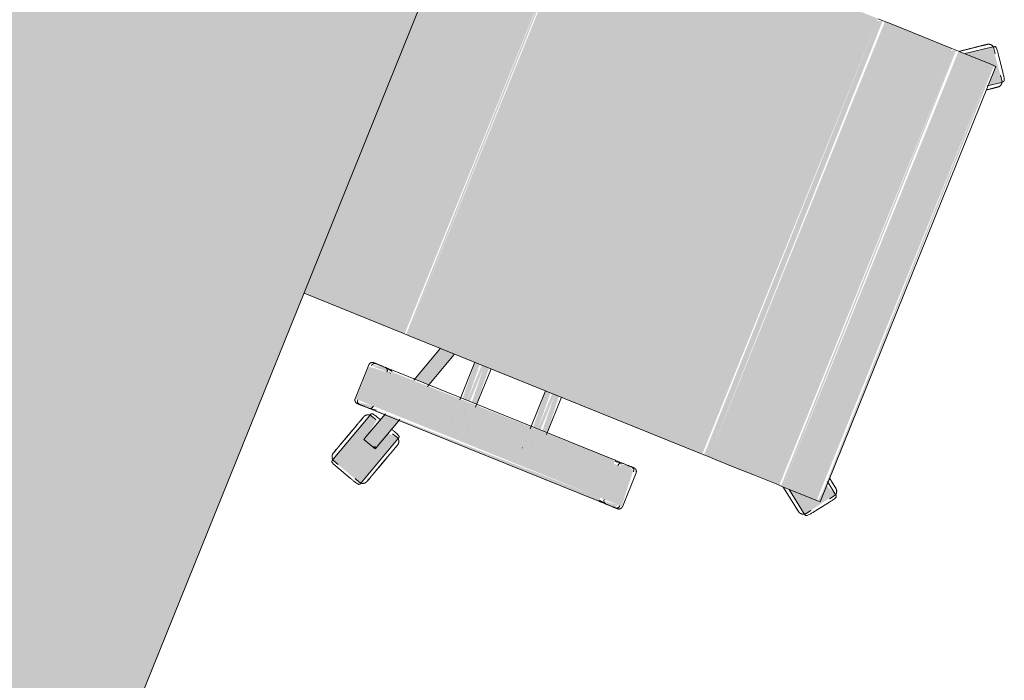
# Model space of a CAD drawing. Header units: millimetres. Extents: x -526411 to -400573, y 47353 to 130199.
# Tile 507 of 543: x -465246 to -464394, y 122497 to 123068. Entities that reach past the tile are written whole.
import ezdxf

# ---------------------------------------------------------------- set-up
doc = ezdxf.new("R2010")
doc.units = ezdxf.units.MM
doc.layers.add('I-FURN', color=30, linetype='Continuous', lineweight=18)

# ---------------------------------------------------------------- blocks, each defined once
blk = doc.blocks.new('80_KA_PT6_projecttafel 6P - Type 1-256283-3e Verdieping - Percelen telling LI')
at = {"layer": 'I-FURN'}
blk.add_hatch(color=122, dxfattribs=at).paths.add_polyline_path([(700, 150), (4400, 150), (4400, 950), (700, 950)], flags=0)
blk.add_line((700, 150), (4400, 150), dxfattribs=at)
blk = doc.blocks.new('82_3B_bureaustoel - directie vierkant - 82_3B_bureaustoel - directie vierkant-V44-3e Verdieping - Percelen telling LI')
at = {"layer": 'I-FURN'}
for points in [[(-185.11, 281.78), (-192.68, 292.2), (-217.8, 272.77), (-203.2, 253.09), (-201.75, 281.78), (-192.59, 281.78)], [(218.36, 273.54), (192.24, 291.6), (187.87, 281.78), (203.2, 279.49), (203.4, 252.95), (217.92, 272.94)], [(203.2, 281.78), (-203.2, 280.08), (-203.2, 278.66), (203.2, 280.69), (203.2, 281.57)], [(203.2, 278.66), (-203.2, 278.66), (-203.2, 246.88), (203.2, 246.88), (203.2, 273.8)], [(203.2, 246.88), (-203.2, 244.69), (-201.92, 243.71), (203.2, 245.33), (203.2, 246.08)], [(203.2, 243.71), (-203.2, 243.71), (-201.03, 240.7), (203.2, 240.7)], [(203.2, 240.7), (-203.2, 240.7), (-203.2, 220.63), (203.2, 220.63), (203.2, 234.11)], [(203.2, 220.63), (-203.2, 220.63), (-203.2, 203.86), (203.2, 203.86)], [(203.2, 203.86), (-203.2, 203.86), (-203.2, 183.93), (203.2, 183.93), (203.2, 190.6)], [(203.2, 183.93), (-203.2, 183.93), (-203.2, 178.18), (203.2, 178.18)], [(203.2, 178.18), (-203.2, 176.21), (-201.02, 171.84), (203.2, 173.43), (203.2, 177.9)], [(203.2, 171.84), (-203.2, 171.84), (-203.2, -103.38), (203.2, -103.38), (203.2, 107.07)], [(271.26, 124.06), (239.51, 121.74), (239.51, 104), (271.26, 104), (271.26, 120.38)], [(239.51, 104), (236.34, 102.72), (237.93, -104), (239.51, -104), (239.51, -44.98)], [(271.26, 104), (239.51, 104), (239.51, -104), (271.26, -104), (271.26, -32.15)], [(274.44, 104), (271.26, 104), (273.51, -104), (274.44, -102.72), (274.44, 103.73)], [(236.34, 40.26), (203.2, 38.03), (203.2, 34.13), (236.34, 35.86), (236.34, 39.68)], [(236.34, 34.13), (203.2, 34.13), (203.2, 31.75), (236.34, 31.75)], [(236.34, 31.75), (203.2, 30.11), (203.2, 25.62), (236.34, 27.34), (236.34, 30.2)], [(236.34, -25.62), (203.2, -27.26), (203.2, -31.75), (236.34, -30.02), (236.34, -26.21)], [(236.34, -31.75), (203.2, -31.75), (203.2, -34.13), (236.34, -34.13)], [(236.34, -34.13), (203.2, -35.77), (203.2, -40.26), (236.34, -38.62), (236.34, -35.68)], [(305.1, -92.45), (302.77, -92.57), (304.04, -95.71)], [(203.2, -103.38), (-203.2, -104.71), (-203.2, -106.04), (203.2, -104.71)], [(203.2, -106.04), (-203.2, -106.04), (-203.2, -200), (203.2, -200)], [(239.51, -104), (238.89, -104.25), (239.51, -107.78)], [(271.26, -104), (239.51, -104), (241, -124.06), (271.26, -124.06), (271.26, -108.21)]]:
    blk.add_hatch(color=122, dxfattribs=at).paths.add_polyline_path(points, flags=0)
h = blk.add_hatch(color=122, dxfattribs=at)
h.paths.add_polyline_path([(274.44, 119.44), (271.26, 120.38), (272.62, 109.06), (274.44, 110.74), (274.44, 117.98)], flags=0)
h.paths.add_polyline_path([(239.51, 122.36), (236.34, 116.69), (237.57, 109.56), (239.51, 110.35), (239.51, 121.74)], flags=0)
h = blk.add_hatch(color=122, dxfattribs=at)
h.paths.add_polyline_path([(302.36, -91.57), (274.44, -82.49), (274.44, -95.85), (298.44, -103.65), (302.29, -91.8)], flags=0)
h.paths.add_polyline_path([(236.34, -70.11), (203.2, -59.65), (203.2, -72.7), (236.34, -83.47)], flags=0)
h = blk.add_hatch(color=122, dxfattribs=at)
h.paths.add_polyline_path([(338.87, -94.71), (337.56, -94.77), (338.54, -95.66)], flags=0)
h.paths.add_polyline_path([(337.44, -92.95), (288.83, -77.81), (288.28, -86.99), (301.93, -92.89), (296.79, -103.11), (281.45, -100.53), (279.92, -107.64), (327.83, -122.55), (335.93, -97.6)], flags=0)
h.paths.add_polyline_path([(288.41, -77.02), (286.55, -78.73), (288.23, -77.54)], flags=0)
h.paths.add_polyline_path([(281.1, -98.01), (280.74, -97.9), (280.28, -100.36)], flags=0)
h = blk.add_hatch(color=122, dxfattribs=at)
h.paths.add_polyline_path([(274.44, -110.74), (271.26, -108.21), (272.93, -120.82), (274.44, -116.32), (274.44, -111.13)], flags=0)
h.paths.add_polyline_path([(239.51, -107.78), (236.34, -110.7), (238.42, -121.35), (239.51, -120.38), (239.51, -110.35)], flags=0)
for p, q in [((-193.88, 291.16), (-197.73, 288.36)), ((-193.05, 292.72), (-192.24, 291.6)), ((-192.24, 291.6), (-184.68, 281.2)), ((184.67, 281.18), (192.24, 291.6)), ((192.24, 291.6), (193.05, 292.72)), ((197.73, 288.36), (193.88, 291.16)), ((-201.75, 288.49), (-212.02, 281.02)), ((-201.75, 288.49), (-212.02, 281.02)), ((203.2, 281.84), (-203.2, 281.84)), ((-203.2, 278.66), (-203.2, 281.84)), ((212.02, 281.02), (201.75, 288.49)), ((212.02, 281.02), (201.75, 288.49)), ((203.2, 281.84), (203.2, 278.66)), ((-217.92, 272.94), (-218.74, 274.06)), ((-203.4, 252.95), (-217.92, 272.94)), ((-213.14, 277.16), (-217, 274.36)), ((-203.2, 246.88), (-203.2, 278.66)), ((203.2, 278.66), (203.2, 246.88)), ((217.92, 272.94), (203.4, 252.95)), ((217, 274.36), (213.14, 277.16)), ((218.74, 274.06), (217.92, 272.94)), ((-203.2, 243.71), (-203.2, 246.88)), ((-203.2, 240.7), (-203.2, 243.71)), ((-203.2, 220.63), (-203.2, 240.7)), ((203.2, 246.88), (203.2, 243.71)), ((203.2, 243.71), (203.2, 240.7)), ((203.2, 240.7), (203.2, 220.63)), ((-203.2, 203.86), (-203.2, 220.63)), ((203.2, 220.63), (203.2, 203.86)), ((-203.2, 183.93), (-203.2, 203.86)), ((203.2, 203.86), (203.2, 183.93)), ((-203.2, 178.18), (-203.2, 183.93)), ((203.2, 183.93), (203.2, 178.18)), ((-203.2, 171.84), (-203.2, 178.18)), ((203.2, 178.18), (203.2, 171.84)), ((203.2, 171.84), (203.2, -103.38)), ((236.34, 119.44), (236.34, 110.7)), ((271.26, 124.72), (239.51, 124.72)), ((274.44, 110.74), (274.44, 119.44)), ((236.34, 111.36), (236.34, 110.7)), ((274.44, 110.74), (274.44, 111.4)), ((236.34, 104), (236.34, -104)), ((237.34, 104), (236.37, 110.29)), ((274.41, 110.32), (273.43, 104)), ((274.44, -104), (274.44, 104)), ((237.93, 40.48), (203.2, 40.48)), ((256.52, 40.48), (256.56, 40.48)), ((247.85, 31.77), (247.85, 31.75)), ((262.93, 31.77), (262.93, 31.81)), ((203.2, 25.4), (238.69, 25.4)), ((256.56, 25.4), (256.51, 25.4)), ((239, -25.4), (203.2, -25.4)), ((256.52, -25.4), (256.56, -25.4)), ((247.85, -31.77), (247.85, -31.81)), ((262.93, -31.77), (262.93, -31.75)), ((203.2, -40.48), (238.16, -40.48)), ((256.56, -40.48), (256.51, -40.48)), ((203.62, -59.48), (238.05, -70.67)), ((237.33, -83.79), (203.2, -72.7)), ((273.51, -82.19), (302.36, -91.57)), ((288.67, -78.77), (287.2, -83.3)), ((288.41, -77.02), (289.73, -77.45)), ((289.73, -77.45), (336.73, -92.72)), ((301.17, -104.53), (305.1, -92.46)), ((302.36, -91.57), (303.02, -91.78)), ((303.02, -91.78), (305.1, -92.45)), ((336.73, -92.72), (338.05, -93.15)), ((298.44, -103.65), (273.51, -95.55)), ((281.31, -101.42), (279.84, -105.95)), ((335.35, -98.95), (336.82, -94.42)), ((203.2, -103.38), (203.2, -106.04)), ((203.2, -106.04), (203.2, -200)), ((236.34, -110.7), (236.34, -119.44)), ((236.34, -110.7), (236.34, -111.36)), ((236.37, -110.29), (237.34, -104)), ((273.43, -104), (274.41, -110.32)), ((274.44, -119.44), (274.44, -110.74)), ((274.44, -111.4), (274.44, -110.74)), ((279.92, -107.64), (278.6, -107.21)), ((326.92, -122.92), (279.92, -107.64)), ((299.1, -103.86), (298.44, -103.65)), ((301.17, -104.53), (299.1, -103.86)), ((332.79, -114.81), (336.71, -102.73)), ((332.79, -114.81), (336.71, -102.73)), ((327.99, -121.59), (329.46, -117.06)), ((239.51, -124.72), (271.26, -124.72)), ((328.24, -123.34), (326.92, -122.92))]:
    blk.add_line(p, q, dxfattribs=at)
at = {"layer": 'I-FURN', "flags": 128}
for points in [[(-193.88, 291.16), (-193.72, 291.27), (-193.56, 291.37), (-193.4, 291.47), (-193.23, 291.55), (-193.06, 291.64), (-192.88, 291.71), (-192.7, 291.78), (-192.52, 291.84), (-192.34, 291.9), (-192.16, 291.94), (-191.97, 291.98), (-191.78, 292.02), (-191.59, 292.04), (-191.4, 292.06), (-191.21, 292.07), (-191.02, 292.07), (-190.83, 292.06), (-190.64, 292.05), (-190.45, 292.03), (-190.27, 292), (-190.08, 291.96), (-189.89, 291.92), (-189.71, 291.87), (-189.53, 291.81), (-189.35, 291.74), (-189.17, 291.67), (-189, 291.59), (-188.83, 291.5), (-188.66, 291.41), (-188.5, 291.31), (-188.34, 291.2), (-188.19, 291.09), (-188.04, 290.97), (-187.9, 290.85), (-187.76, 290.72), (-187.62, 290.58), (-187.5, 290.44), (-187.37, 290.3), (-187.26, 290.15), (-187.23, 290.1)], [(-181.15, 281.74), (-181.56, 282.31), (-181.97, 282.87), (-182.36, 283.41), (-182.74, 283.93), (-183.11, 284.44), (-183.47, 284.93), (-183.81, 285.4), (-184.14, 285.86), (-184.46, 286.29), (-184.76, 286.71), (-185.04, 287.1), (-185.31, 287.47), (-185.56, 287.82), (-185.8, 288.14), (-186.02, 288.44), (-186.22, 288.72), (-186.41, 288.97), (-186.57, 289.2), (-186.72, 289.41), (-186.85, 289.58), (-186.96, 289.74), (-187.05, 289.86), (-187.12, 289.96), (-187.18, 290.04), (-187.21, 290.08), (-187.23, 290.1)], [(-187.23, 290.1), (-187.22, 290.09), (-187.19, 290.05), (-187.14, 289.98), (-187.07, 289.89), (-186.99, 289.77), (-186.88, 289.63), (-186.76, 289.46), (-186.61, 289.26), (-186.45, 289.04), (-186.27, 288.79), (-186.08, 288.52), (-185.86, 288.23), (-185.63, 287.91), (-185.38, 287.56), (-185.12, 287.2), (-184.84, 286.81), (-184.54, 286.41), (-184.23, 285.98), (-183.9, 285.53), (-183.56, 285.06), (-183.21, 284.58), (-182.84, 284.07), (-182.46, 283.55), (-182.07, 283.01), (-181.67, 282.46), (-181.26, 281.89)], [(181.15, 281.74), (181.56, 282.31), (181.97, 282.87), (182.36, 283.41), (182.74, 283.93), (183.11, 284.44), (183.47, 284.93), (183.81, 285.4), (184.14, 285.86), (184.46, 286.29), (184.76, 286.71), (185.04, 287.1), (185.31, 287.47), (185.56, 287.82), (185.8, 288.14), (186.02, 288.44), (186.22, 288.72), (186.41, 288.97), (186.57, 289.2), (186.72, 289.41), (186.85, 289.58), (186.96, 289.74), (187.05, 289.86), (187.12, 289.96), (187.18, 290.04), (187.21, 290.08), (187.23, 290.1)], [(187.23, 290.1), (187.22, 290.09), (187.19, 290.05), (187.14, 289.98), (187.07, 289.89), (186.99, 289.77), (186.88, 289.63), (186.76, 289.46), (186.61, 289.26), (186.45, 289.04), (186.27, 288.79), (186.08, 288.52), (185.86, 288.23), (185.63, 287.91), (185.38, 287.56), (185.12, 287.2), (184.84, 286.81), (184.54, 286.41), (184.23, 285.98), (183.9, 285.53), (183.56, 285.06), (183.21, 284.58), (182.84, 284.07), (182.46, 283.55), (182.07, 283.01), (181.67, 282.46), (181.26, 281.89)], [(187.23, 290.1), (187.34, 290.26), (187.46, 290.4), (187.59, 290.55), (187.72, 290.68), (187.86, 290.81), (188, 290.94), (188.15, 291.06), (188.3, 291.17), (188.46, 291.28), (188.62, 291.38), (188.79, 291.48), (188.95, 291.57), (189.13, 291.65), (189.3, 291.72), (189.48, 291.79), (189.66, 291.85), (189.84, 291.9), (190.03, 291.95), (190.21, 291.99), (190.4, 292.02), (190.59, 292.04), (190.78, 292.06), (190.97, 292.07), (191.16, 292.07), (191.35, 292.06), (191.54, 292.04), (191.73, 292.02), (191.92, 291.99), (192.11, 291.96), (192.29, 291.91), (192.48, 291.86), (192.66, 291.8), (192.83, 291.73), (193.01, 291.66), (193.18, 291.58), (193.35, 291.49), (193.52, 291.4), (193.68, 291.3), (193.84, 291.19), (193.88, 291.16)], [(-218.05, 267.71), (-218.16, 267.87), (-218.26, 268.03), (-218.36, 268.19), (-218.45, 268.36), (-218.53, 268.53), (-218.6, 268.71), (-218.67, 268.88), (-218.73, 269.06), (-218.79, 269.25), (-218.84, 269.43), (-218.87, 269.62), (-218.91, 269.81), (-218.93, 269.99), (-218.95, 270.18), (-218.96, 270.37), (-218.96, 270.56), (-218.95, 270.76), (-218.94, 270.95), (-218.92, 271.13), (-218.89, 271.32), (-218.85, 271.51), (-218.81, 271.7), (-218.76, 271.88), (-218.7, 272.06), (-218.63, 272.24), (-218.56, 272.41), (-218.48, 272.59), (-218.39, 272.76), (-218.3, 272.92), (-218.2, 273.09), (-218.1, 273.24), (-217.98, 273.4), (-217.86, 273.55), (-217.74, 273.69), (-217.61, 273.83), (-217.47, 273.96), (-217.33, 274.09), (-217.19, 274.21), (-217.04, 274.33), (-217, 274.36)], [(217, 274.36), (217.15, 274.25), (217.29, 274.13), (217.44, 274), (217.57, 273.87), (217.71, 273.73), (217.83, 273.59), (217.95, 273.44), (218.07, 273.29), (218.17, 273.13), (218.28, 272.97), (218.37, 272.8), (218.46, 272.63), (218.54, 272.46), (218.62, 272.29), (218.68, 272.11), (218.74, 271.93), (218.8, 271.74), (218.84, 271.56), (218.88, 271.37), (218.91, 271.19), (218.93, 271), (218.95, 270.81), (218.96, 270.62), (218.96, 270.43), (218.95, 270.24), (218.94, 270.05), (218.91, 269.86), (218.88, 269.67), (218.85, 269.48), (218.8, 269.3), (218.75, 269.11), (218.69, 268.93), (218.62, 268.75), (218.55, 268.58), (218.47, 268.41), (218.38, 268.24), (218.29, 268.07), (218.19, 267.91), (218.08, 267.75), (218.05, 267.71)], [(-205.97, 251.08), (-206.45, 251.75), (-206.93, 252.41), (-207.42, 253.07), (-207.89, 253.73), (-208.37, 254.39), (-208.84, 255.04), (-209.31, 255.68), (-209.77, 256.31), (-210.23, 256.94), (-210.67, 257.56), (-211.11, 258.17), (-211.55, 258.76), (-211.97, 259.34), (-212.39, 259.91), (-212.79, 260.47), (-213.18, 261.01), (-213.57, 261.54), (-213.93, 262.05), (-214.29, 262.54), (-214.64, 263.01), (-214.96, 263.46), (-215.28, 263.9), (-215.58, 264.31), (-215.87, 264.7), (-216.13, 265.07), (-216.39, 265.42), (-216.62, 265.75), (-216.84, 266.05), (-217.04, 266.33), (-217.23, 266.58), (-217.39, 266.81), (-217.54, 267.01), (-217.67, 267.19), (-217.78, 267.34), (-217.87, 267.47), (-217.95, 267.57), (-218, 267.64), (-218.03, 267.69), (-218.05, 267.71)], [(-218.05, 267.71), (-218.04, 267.7), (-218.01, 267.66), (-217.96, 267.59), (-217.9, 267.5), (-217.81, 267.38), (-217.7, 267.23), (-217.58, 267.06), (-217.44, 266.87), (-217.28, 266.64), (-217.1, 266.4), (-216.9, 266.13), (-216.68, 265.83), (-216.45, 265.51), (-216.2, 265.17), (-215.94, 264.81), (-215.66, 264.42), (-215.36, 264.01), (-215.05, 263.58), (-214.73, 263.13), (-214.39, 262.67), (-214.03, 262.18), (-213.67, 261.68), (-213.29, 261.16), (-212.9, 260.62), (-212.5, 260.07), (-212.08, 259.5), (-211.66, 258.92), (-211.23, 258.33), (-210.79, 257.72), (-210.35, 257.11), (-209.89, 256.48), (-209.43, 255.85), (-208.97, 255.21), (-208.5, 254.56), (-208.02, 253.91), (-207.55, 253.25), (-207.06, 252.59), (-206.58, 251.93), (-206.1, 251.26), (-205.97, 251.08)], [(205.97, 251.08), (206.45, 251.75), (206.93, 252.41), (207.42, 253.07), (207.89, 253.73), (208.37, 254.39), (208.84, 255.04), (209.31, 255.68), (209.77, 256.31), (210.23, 256.94), (210.67, 257.56), (211.11, 258.17), (211.55, 258.76), (211.97, 259.34), (212.39, 259.91), (212.79, 260.47), (213.18, 261.01), (213.57, 261.54), (213.93, 262.05), (214.29, 262.54), (214.64, 263.01), (214.96, 263.46), (215.28, 263.9), (215.58, 264.31), (215.87, 264.7), (216.13, 265.07), (216.39, 265.42), (216.62, 265.75), (216.84, 266.05), (217.04, 266.33), (217.23, 266.58), (217.39, 266.81), (217.54, 267.01), (217.67, 267.19), (217.78, 267.34), (217.87, 267.47), (217.95, 267.57), (218, 267.64), (218.03, 267.69), (218.05, 267.71)], [(218.05, 267.71), (218.04, 267.7), (218.01, 267.66), (217.96, 267.59), (217.9, 267.5), (217.81, 267.38), (217.7, 267.23), (217.58, 267.06), (217.44, 266.87), (217.28, 266.64), (217.1, 266.4), (216.9, 266.13), (216.68, 265.83), (216.45, 265.51), (216.2, 265.17), (215.94, 264.81), (215.66, 264.42), (215.36, 264.01), (215.05, 263.58), (214.73, 263.13), (214.39, 262.67), (214.03, 262.18), (213.67, 261.68), (213.29, 261.16), (212.9, 260.62), (212.5, 260.07), (212.08, 259.5), (211.66, 258.92), (211.23, 258.33), (210.79, 257.72), (210.35, 257.11), (209.89, 256.48), (209.43, 255.85), (208.97, 255.21), (208.5, 254.56), (208.02, 253.91), (207.55, 253.25), (207.06, 252.59), (206.58, 251.93), (206.1, 251.26), (205.97, 251.08)], [(-205.97, 251.08), (-205.49, 250.42), (-205, 249.75), (-204.52, 249.09), (-204.05, 248.43), (-203.57, 247.78)], [(-203.44, 247.6), (-203.92, 248.26), (-204.39, 248.91), (-204.87, 249.58), (-205.36, 250.24), (-205.84, 250.9), (-205.97, 251.08)], [(203.44, 247.6), (203.92, 248.26), (204.39, 248.91), (204.87, 249.58), (205.36, 250.24), (205.84, 250.9), (205.97, 251.08)], [(205.97, 251.08), (205.49, 250.42), (205, 249.75), (204.52, 249.09), (204.05, 248.43), (203.57, 247.78)], [(236.34, 121.54), (236.34, 121.67), (236.35, 121.8), (236.36, 121.92), (236.38, 122.05), (236.4, 122.17), (236.43, 122.3), (236.46, 122.42), (236.5, 122.54), (236.54, 122.66), (236.59, 122.78), (236.64, 122.9), (236.7, 123.01), (236.76, 123.12), (236.82, 123.23), (236.89, 123.34), (236.97, 123.44), (237.05, 123.54), (237.13, 123.64), (237.21, 123.73), (237.3, 123.82), (237.39, 123.91), (237.49, 123.99), (237.59, 124.07), (237.69, 124.14), (237.8, 124.22), (237.91, 124.28), (238.02, 124.34), (238.13, 124.4), (238.25, 124.45), (238.36, 124.5), (238.48, 124.55), (238.6, 124.59), (238.73, 124.62), (238.85, 124.65), (238.97, 124.67), (239.1, 124.69), (239.23, 124.71), (239.35, 124.71), (239.48, 124.72), (239.51, 124.72)], [(236.34, 120.11), (236.34, 120.37), (236.34, 120.61), (236.34, 120.83), (236.34, 121.01), (236.34, 121.17), (236.34, 121.3), (236.34, 121.4), (236.34, 121.48), (236.34, 121.52), (236.34, 121.54)], [(236.34, 121.54), (236.34, 121.53), (236.34, 121.49), (236.34, 121.42), (236.34, 121.32), (236.34, 121.19), (236.34, 121.04), (236.34, 120.86), (236.34, 120.65), (236.34, 120.42), (236.34, 120.16), (236.34, 119.87), (236.34, 119.56), (236.34, 119.23), (236.34, 118.86), (236.34, 118.48), (236.34, 118.07), (236.34, 117.64), (236.34, 117.19), (236.34, 116.72), (236.34, 116.22), (236.34, 115.71), (236.34, 115.18), (236.34, 114.63), (236.34, 114.06), (236.34, 113.48), (236.34, 112.88), (236.34, 112.27), (236.34, 111.64), (236.34, 111.01), (236.34, 110.36), (236.34, 109.7), (236.34, 109.03), (236.34, 108.36), (236.34, 107.67), (236.34, 106.98), (236.34, 106.29), (236.34, 105.59), (236.34, 104.89), (236.34, 104.19), (236.34, 104)], [(271.26, 124.72), (271.39, 124.72), (271.52, 124.71), (271.64, 124.7), (271.77, 124.68), (271.89, 124.66), (272.02, 124.63), (272.14, 124.6), (272.26, 124.56), (272.38, 124.52), (272.5, 124.47), (272.62, 124.42), (272.73, 124.36), (272.84, 124.3), (272.95, 124.23), (273.06, 124.16), (273.16, 124.09), (273.26, 124.01), (273.36, 123.93), (273.45, 123.85), (273.54, 123.76), (273.63, 123.66), (273.71, 123.57), (273.79, 123.47), (273.86, 123.36), (273.94, 123.26), (274, 123.15), (274.06, 123.04), (274.12, 122.93), (274.17, 122.81), (274.22, 122.69), (274.27, 122.58), (274.31, 122.45), (274.34, 122.33), (274.37, 122.21), (274.39, 122.08), (274.41, 121.96), (274.43, 121.83), (274.43, 121.71), (274.44, 121.58), (274.44, 121.54)], [(274.44, 104), (274.44, 104.7), (274.44, 105.4), (274.44, 106.1), (274.44, 106.8), (274.44, 107.49), (274.44, 108.17), (274.44, 108.85), (274.44, 109.52), (274.44, 110.18), (274.44, 110.83), (274.44, 111.47), (274.44, 112.1), (274.44, 112.72), (274.44, 113.32), (274.44, 113.91), (274.44, 114.48), (274.44, 115.03), (274.44, 115.57), (274.44, 116.09), (274.44, 116.59), (274.44, 117.06), (274.44, 117.52), (274.44, 117.96), (274.44, 118.37), (274.44, 118.76), (274.44, 119.13), (274.44, 119.47), (274.44, 119.79), (274.44, 120.08), (274.44, 120.35), (274.44, 120.59), (274.44, 120.81), (274.44, 121), (274.44, 121.16), (274.44, 121.29), (274.44, 121.39), (274.44, 121.47), (274.44, 121.52), (274.44, 121.54)], [(274.44, 121.54), (274.44, 121.53), (274.44, 121.49), (274.44, 121.42), (274.44, 121.32), (274.44, 121.19), (274.44, 121.04), (274.44, 120.86), (274.44, 120.65), (274.44, 120.42), (274.44, 120.16), (274.44, 120.11)], [(288.67, -78.77), (288.73, -78.59), (288.8, -78.41), (288.88, -78.24), (288.96, -78.07), (289.05, -77.9), (289.15, -77.74), (289.25, -77.58), (289.36, -77.42), (289.48, -77.27), (289.6, -77.12), (289.73, -76.98), (289.86, -76.85), (290, -76.72), (290.14, -76.59), (290.29, -76.47), (290.44, -76.36), (290.6, -76.25), (290.76, -76.15), (290.93, -76.06), (291.1, -75.97), (291.27, -75.89), (291.45, -75.81), (291.63, -75.75), (291.81, -75.69), (291.99, -75.64), (292.17, -75.59), (292.36, -75.55), (292.55, -75.53), (292.74, -75.5), (292.93, -75.49), (293.12, -75.48), (293.31, -75.48), (293.5, -75.49), (293.69, -75.51), (293.88, -75.53), (294.07, -75.56), (294.25, -75.6), (294.44, -75.64), (294.62, -75.7), (294.67, -75.71)], [(314.22, -82.06), (313.43, -81.81), (312.65, -81.56), (311.88, -81.3), (311.1, -81.05), (310.33, -80.8), (309.57, -80.55), (308.81, -80.31), (308.07, -80.07), (307.33, -79.83), (306.6, -79.59), (305.89, -79.36), (305.19, -79.13), (304.5, -78.91), (303.83, -78.69), (303.18, -78.48), (302.54, -78.27), (301.93, -78.07), (301.33, -77.88), (300.75, -77.69), (300.19, -77.51), (299.66, -77.34), (299.15, -77.17), (298.67, -77.01), (298.2, -76.86), (297.77, -76.72), (297.36, -76.59), (296.98, -76.46), (296.62, -76.35), (296.3, -76.24), (296, -76.15), (295.73, -76.06), (295.49, -75.98), (295.28, -75.91), (295.1, -75.85), (294.95, -75.81), (294.84, -75.77), (294.75, -75.74), (294.7, -75.72), (294.67, -75.71)], [(294.67, -75.71), (294.69, -75.72), (294.73, -75.73), (294.81, -75.76), (294.92, -75.79), (295.06, -75.84), (295.23, -75.9), (295.43, -75.96), (295.66, -76.04), (295.92, -76.12), (296.21, -76.22), (296.53, -76.32), (296.88, -76.43), (297.25, -76.55), (297.66, -76.68), (298.08, -76.82), (298.54, -76.97), (299.02, -77.13), (299.52, -77.29), (300.05, -77.46), (300.6, -77.64), (301.17, -77.83), (301.76, -78.02), (302.37, -78.22), (303.01, -78.42), (303.66, -78.63), (304.32, -78.85), (305, -79.07), (305.7, -79.3), (306.41, -79.53), (307.13, -79.76), (307.87, -80), (308.61, -80.24), (309.37, -80.49), (310.13, -80.74), (310.89, -80.99), (311.67, -81.24), (312.44, -81.49), (313.22, -81.74), (314, -82), (314.22, -82.06)], [(314.22, -82.06), (315, -82.32), (315.78, -82.57), (316.56, -82.82), (317.33, -83.08), (318.1, -83.33), (318.86, -83.57), (319.62, -83.82), (320.36, -84.06), (321.1, -84.3), (321.83, -84.54), (322.54, -84.77), (323.24, -85), (323.93, -85.22), (324.6, -85.44), (325.25, -85.65), (325.89, -85.86), (326.51, -86.06), (327.1, -86.25), (327.68, -86.44), (328.24, -86.62), (328.77, -86.79), (329.28, -86.96), (329.77, -87.12), (330.23, -87.27), (330.66, -87.41), (331.07, -87.54), (331.45, -87.67), (331.81, -87.78), (332.14, -87.89), (332.43, -87.98), (332.7, -88.07), (332.94, -88.15), (333.15, -88.22), (333.33, -88.27), (333.48, -88.32), (333.59, -88.36), (333.68, -88.39), (333.74, -88.41), (333.76, -88.41)], [(333.76, -88.42), (333.75, -88.41), (333.7, -88.4), (333.62, -88.37), (333.51, -88.33), (333.37, -88.29), (333.2, -88.23), (333, -88.17), (332.77, -88.09), (332.51, -88.01), (332.22, -87.91), (331.9, -87.81), (331.55, -87.7), (331.18, -87.58), (330.78, -87.45), (330.35, -87.31), (329.89, -87.16), (329.41, -87), (328.91, -86.84), (328.38, -86.67), (327.83, -86.49), (327.26, -86.3), (326.67, -86.11), (326.06, -85.91), (325.43, -85.71), (324.78, -85.5), (324.11, -85.28), (323.43, -85.06), (322.73, -84.83), (322.02, -84.6), (321.3, -84.37), (320.56, -84.13), (319.82, -83.89), (319.07, -83.64), (318.31, -83.39), (317.54, -83.14), (316.77, -82.89), (315.99, -82.64), (315.21, -82.39), (314.43, -82.13), (314.22, -82.06)], [(333.76, -88.42), (333.94, -88.48), (334.12, -88.55), (334.29, -88.62), (334.46, -88.71), (334.63, -88.8), (334.8, -88.9), (334.96, -89), (335.11, -89.11), (335.26, -89.22), (335.41, -89.35), (335.55, -89.47), (335.69, -89.61), (335.82, -89.75), (335.94, -89.89), (336.06, -90.04), (336.18, -90.19), (336.28, -90.35), (336.38, -90.51), (336.48, -90.68), (336.56, -90.84), (336.65, -91.02), (336.72, -91.19), (336.79, -91.37), (336.84, -91.55), (336.9, -91.74), (336.94, -91.92), (336.98, -92.11), (337.01, -92.3), (337.03, -92.49), (337.04, -92.68), (337.05, -92.87), (337.05, -93.06), (337.04, -93.25), (337.03, -93.44), (337, -93.63), (336.97, -93.81), (336.93, -94), (336.89, -94.18), (336.83, -94.37), (336.82, -94.42)], [(236.34, -104), (236.34, -104.7), (236.34, -105.4), (236.34, -106.1), (236.34, -106.8), (236.34, -107.49), (236.34, -108.17), (236.34, -108.85), (236.34, -109.52), (236.34, -110.18), (236.34, -110.83), (236.34, -111.47), (236.34, -112.1), (236.34, -112.72), (236.34, -113.32), (236.34, -113.91), (236.34, -114.48), (236.34, -115.03), (236.34, -115.57), (236.34, -116.09), (236.34, -116.59), (236.34, -117.06), (236.34, -117.52), (236.34, -117.96), (236.34, -118.37), (236.34, -118.76), (236.34, -119.13), (236.34, -119.47), (236.34, -119.79), (236.34, -120.08), (236.34, -120.35), (236.34, -120.59), (236.34, -120.81), (236.34, -121), (236.34, -121.16), (236.34, -121.29), (236.34, -121.39), (236.34, -121.47), (236.34, -121.52), (236.34, -121.54)], [(274.44, -121.54), (274.44, -121.53), (274.44, -121.49), (274.44, -121.42), (274.44, -121.32), (274.44, -121.19), (274.44, -121.04), (274.44, -120.86), (274.44, -120.65), (274.44, -120.42), (274.44, -120.16), (274.44, -119.87), (274.44, -119.56), (274.44, -119.23), (274.44, -118.86), (274.44, -118.48), (274.44, -118.07), (274.44, -117.64), (274.44, -117.19), (274.44, -116.72), (274.44, -116.22), (274.44, -115.71), (274.44, -115.18), (274.44, -114.63), (274.44, -114.06), (274.44, -113.48), (274.44, -112.88), (274.44, -112.27), (274.44, -111.64), (274.44, -111.01), (274.44, -110.36), (274.44, -109.7), (274.44, -109.03), (274.44, -108.36), (274.44, -107.67), (274.44, -106.98), (274.44, -106.29), (274.44, -105.59), (274.44, -104.89), (274.44, -104.19), (274.44, -104)], [(282.9, -111.95), (282.72, -111.89), (282.54, -111.82), (282.36, -111.74), (282.19, -111.66), (282.03, -111.57), (281.86, -111.47), (281.7, -111.37), (281.55, -111.26), (281.4, -111.14), (281.25, -111.02), (281.11, -110.89), (280.97, -110.76), (280.84, -110.62), (280.72, -110.48), (280.6, -110.33), (280.48, -110.17), (280.38, -110.02), (280.28, -109.85), (280.18, -109.69), (280.09, -109.52), (280.01, -109.35), (279.94, -109.17), (279.87, -108.99), (279.81, -108.81), (279.76, -108.63), (279.72, -108.44), (279.68, -108.26), (279.65, -108.07), (279.63, -107.88), (279.61, -107.69), (279.61, -107.5), (279.61, -107.31), (279.62, -107.12), (279.63, -106.93), (279.65, -106.74), (279.69, -106.55), (279.72, -106.36), (279.77, -106.18), (279.82, -106), (279.84, -105.95)], [(302.44, -118.3), (301.66, -118.05), (300.88, -117.79), (300.1, -117.54), (299.33, -117.29), (298.56, -117.04), (297.8, -116.79), (297.04, -116.54), (296.29, -116.3), (295.56, -116.06), (294.83, -115.83), (294.12, -115.59), (293.42, -115.37), (292.73, -115.14), (292.06, -114.93), (291.41, -114.71), (290.77, -114.51), (290.15, -114.31), (289.55, -114.11), (288.98, -113.92), (288.42, -113.74), (287.89, -113.57), (287.38, -113.41), (286.89, -113.25), (286.43, -113.1), (286, -112.96), (285.59, -112.82), (285.2, -112.7), (284.85, -112.58), (284.52, -112.48), (284.22, -112.38), (283.96, -112.29), (283.72, -112.22), (283.51, -112.15), (283.33, -112.09), (283.18, -112.04), (283.06, -112), (282.98, -111.98), (282.92, -111.96), (282.9, -111.95)], [(282.9, -111.95), (282.91, -111.95), (282.96, -111.97), (283.04, -111.99), (283.15, -112.03), (283.29, -112.08), (283.46, -112.13), (283.66, -112.2), (283.89, -112.27), (284.15, -112.36), (284.44, -112.45), (284.76, -112.55), (285.11, -112.67), (285.48, -112.79), (285.88, -112.92), (286.31, -113.06), (286.76, -113.21), (287.24, -113.36), (287.75, -113.53), (288.27, -113.7), (288.82, -113.88), (289.4, -114.06), (289.99, -114.25), (290.6, -114.45), (291.23, -114.66), (291.88, -114.87), (292.55, -115.08), (293.23, -115.31), (293.93, -115.53), (294.64, -115.76), (295.36, -116), (296.09, -116.24), (296.84, -116.48), (297.59, -116.72), (298.35, -116.97), (299.12, -117.22), (299.89, -117.47), (300.67, -117.72), (301.45, -117.98), (302.23, -118.23), (302.44, -118.3)], [(302.44, -118.3), (303.22, -118.55), (304, -118.81), (304.78, -119.06), (305.56, -119.31), (306.33, -119.56), (307.09, -119.81), (307.84, -120.05), (308.59, -120.3), (309.33, -120.54), (310.05, -120.77), (310.77, -121), (311.47, -121.23), (312.15, -121.46), (312.82, -121.67), (313.48, -121.89), (314.11, -122.09), (314.73, -122.29), (315.33, -122.49), (315.91, -122.68), (316.46, -122.86), (317, -123.03), (317.51, -123.19), (317.99, -123.35), (318.45, -123.5), (318.89, -123.64), (319.3, -123.78), (319.68, -123.9), (320.04, -124.02), (320.36, -124.12), (320.66, -124.22), (320.93, -124.31), (321.17, -124.38), (321.38, -124.45), (321.56, -124.51), (321.7, -124.56), (321.82, -124.6), (321.91, -124.62), (321.96, -124.64), (321.99, -124.65)], [(321.99, -124.65), (321.97, -124.65), (321.93, -124.63), (321.85, -124.6), (321.74, -124.57), (321.6, -124.52), (321.43, -124.47), (321.23, -124.4), (321, -124.33), (320.74, -124.24), (320.45, -124.15), (320.13, -124.05), (319.78, -123.93), (319.4, -123.81), (319, -123.68), (318.57, -123.54), (318.12, -123.39), (317.64, -123.24), (317.14, -123.07), (316.61, -122.9), (316.06, -122.72), (315.49, -122.54), (314.9, -122.35), (314.28, -122.15), (313.65, -121.94), (313, -121.73), (312.34, -121.51), (311.65, -121.29), (310.96, -121.07), (310.25, -120.84), (309.52, -120.6), (308.79, -120.36), (308.05, -120.12), (307.29, -119.88), (306.53, -119.63), (305.76, -119.38), (304.99, -119.13), (304.21, -118.88), (303.43, -118.62), (302.65, -118.37), (302.44, -118.3)], [(236.34, -121.54), (236.34, -121.53), (236.34, -121.49), (236.34, -121.42), (236.34, -121.32), (236.34, -121.19), (236.34, -121.04), (236.34, -120.86), (236.34, -120.65), (236.34, -120.42), (236.34, -120.16), (236.34, -120.11)], [(239.51, -124.72), (239.39, -124.72), (239.26, -124.71), (239.13, -124.7), (239.01, -124.68), (238.88, -124.66), (238.76, -124.63), (238.64, -124.6), (238.52, -124.56), (238.4, -124.52), (238.28, -124.47), (238.16, -124.42), (238.05, -124.36), (237.94, -124.3), (237.83, -124.23), (237.72, -124.16), (237.62, -124.09), (237.52, -124.01), (237.42, -123.93), (237.33, -123.85), (237.24, -123.76), (237.15, -123.66), (237.07, -123.57), (236.99, -123.47), (236.91, -123.36), (236.84, -123.26), (236.78, -123.15), (236.71, -123.04), (236.66, -122.93), (236.6, -122.81), (236.55, -122.69), (236.51, -122.58), (236.47, -122.45), (236.44, -122.33), (236.41, -122.21), (236.39, -122.08), (236.37, -121.96), (236.35, -121.83), (236.34, -121.71), (236.34, -121.58), (236.34, -121.54)], [(274.44, -121.54), (274.44, -121.67), (274.43, -121.8), (274.42, -121.92), (274.4, -122.05), (274.38, -122.17), (274.35, -122.3), (274.32, -122.42), (274.28, -122.54), (274.24, -122.66), (274.19, -122.78), (274.14, -122.9), (274.08, -123.01), (274.02, -123.12), (273.95, -123.23), (273.88, -123.34), (273.81, -123.44), (273.73, -123.54), (273.65, -123.64), (273.57, -123.73), (273.48, -123.82), (273.38, -123.91), (273.29, -123.99), (273.19, -124.07), (273.08, -124.14), (272.98, -124.22), (272.87, -124.28), (272.76, -124.34), (272.65, -124.4), (272.53, -124.45), (272.41, -124.5), (272.3, -124.55), (272.17, -124.59), (272.05, -124.62), (271.93, -124.65), (271.8, -124.67), (271.68, -124.69), (271.55, -124.71), (271.43, -124.71), (271.3, -124.72), (271.26, -124.72)], [(274.44, -120.11), (274.44, -120.37), (274.44, -120.61), (274.44, -120.83), (274.44, -121.01), (274.44, -121.17), (274.44, -121.3), (274.44, -121.4), (274.44, -121.48), (274.44, -121.52), (274.44, -121.54)], [(327.99, -121.59), (327.93, -121.77), (327.86, -121.95), (327.78, -122.12), (327.7, -122.3), (327.61, -122.46), (327.51, -122.63), (327.41, -122.79), (327.3, -122.94), (327.18, -123.09), (327.06, -123.24), (326.93, -123.38), (326.8, -123.52), (326.66, -123.65), (326.52, -123.77), (326.37, -123.89), (326.21, -124.01), (326.06, -124.11), (325.89, -124.21), (325.73, -124.31), (325.56, -124.4), (325.39, -124.48), (325.21, -124.55), (325.03, -124.62), (324.85, -124.68), (324.67, -124.73), (324.48, -124.77), (324.3, -124.81), (324.11, -124.84), (323.92, -124.86), (323.73, -124.88), (323.54, -124.88), (323.35, -124.88), (323.16, -124.87), (322.97, -124.86), (322.78, -124.83), (322.59, -124.8), (322.4, -124.77), (322.22, -124.72), (322.04, -124.67), (321.99, -124.65)]]:
    blk.add_lwpolyline(points, dxfattribs=at)
at = {"layer": 'I-FURN'}
for centre, major_axis, ratio, start_param, end_param in [((239.51, 119.44), (-3.17, 0), 0.918218, 4.712389, 6.283185), ((239.51, 119.44), (3.17, 0), 0.918252, 1.832596, 3.141593), ((271.26, 119.44), (-3.17, 0), 0.918218, 3.141593, 4.712389), ((271.26, 119.44), (3.17, 0), 0.918252, 0, 1.308997), ((239.51, 110.7), (-3.17, 0), 0.918218, 0, 1.570796), ((239.51, 110.7), (3.17, 0), 0.918252, 3.141593, 4.45059), ((271.22, 110.74), (-3.22, 0), 0.918252, 1.570796, 3.141593), ((271.22, 110.74), (3.22, 0), 0.918218, 4.727082, 6.283185), ((239.51, -110.7), (3.17, 0), 0.918218, 1.570796, 3.141593), ((239.51, -110.7), (3.17, 0), 0.918252, 1.832596, 3.141593), ((271.22, -110.74), (3.22, 0), 0.918218, 0, 1.570796), ((271.22, -110.74), (3.22, 0), 0.918252, 0, 1.308997), ((239.51, -119.44), (3.17, 0), 0.918218, 3.141593, 4.712389), ((239.51, -119.44), (3.17, 0), 0.918252, 3.141593, 4.45059), ((271.26, -119.44), (3.17, 0), 0.918218, 4.712389, 6.283185), ((271.26, -119.44), (3.18, 0), 0.918252, 4.974188, 6.283185)]:
    blk.add_ellipse(centre, major_axis=major_axis, ratio=ratio, start_param=start_param, end_param=end_param, dxfattribs=at)
for points, knots in [([(-193.05, 292.72), (-193.35, 293.13), (-194.04, 293.32), (-195.49, 292.76), (-197.03, 291.86), (-199.13, 290.39), (-200.86, 289.13), (-201.75, 288.49)], [0, 0, 0, 0, 0.285714, 0.428571, 0.571429, 0.785714, 1, 1, 1, 1]), ([(201.75, 288.49), (201.01, 289.02), (199.98, 289.78), (198.72, 290.68), (197.55, 291.5), (196.14, 292.42), (194.95, 293), (194.23, 293.17), (193.61, 293.18), (193.25, 292.97), (193.05, 292.72)], [0, 0, 0, 0, 0.166667, 0.25, 0.333333, 0.5, 0.666667, 0.75, 0.833333, 1, 1, 1, 1]), ([(-212.02, 281.02), (-212.76, 280.49), (-213.8, 279.74), (-215.04, 278.82), (-216.18, 277.96), (-217.49, 276.9), (-218.42, 275.95), (-218.8, 275.32), (-219, 274.73), (-218.91, 274.33), (-218.74, 274.06)], [0, 0, 0, 0, 0.166667, 0.25, 0.333333, 0.5, 0.666667, 0.75, 0.833333, 1, 1, 1, 1]), ([(218.74, 274.06), (219.04, 274.47), (219, 275.19), (218.02, 276.4), (216.69, 277.58), (214.64, 279.12), (212.91, 280.38), (212.02, 281.02)], [0, 0, 0, 0, 0.285714, 0.428571, 0.571429, 0.785714, 1, 1, 1, 1]), ([(288.41, -77.02), (288.11, -76.94), (287.69, -76.98), (287.19, -77.35), (286.72, -77.91), (286.09, -79.08), (285.49, -80.65), (285.03, -82), (284.54, -83.47), (284.15, -84.69), (283.87, -85.56)], [0, 0, 0, 0, 0.166667, 0.25, 0.333333, 0.5, 0.666667, 0.75, 0.833333, 1, 1, 1, 1]), ([(336.71, -102.73), (336.99, -101.86), (337.39, -100.64), (337.86, -99.17), (338.28, -97.8), (338.71, -96.18), (338.9, -94.86), (338.85, -94.13), (338.66, -93.54), (338.35, -93.26), (338.05, -93.15)], [0, 0, 0, 0, 0.166667, 0.25, 0.333333, 0.5, 0.666667, 0.75, 0.833333, 1, 1, 1, 1]), ([(279.94, -97.64), (279.49, -99.03), (278.82, -101.05), (278.13, -103.41), (277.75, -105.15), (277.76, -106.59), (278.24, -107.1), (278.6, -107.21)], [0, 0, 0, 0, 0.285714, 0.428571, 0.571429, 0.785714, 1, 1, 1, 1]), ([(328.24, -123.34), (328.72, -123.5), (329.4, -123.25), (330.24, -121.94), (330.96, -120.31), (331.79, -117.88), (332.45, -115.85), (332.79, -114.81)], [0, 0, 0, 0, 0.285714, 0.428571, 0.571429, 0.785714, 1, 1, 1, 1])]:
    blk.add_open_spline(points, degree=3, knots=knots, dxfattribs=at)

msp = doc.modelspace()

# ---------------------------------------------------------------- block references
at = {"layer": 'I-FURN'}
for name, p, rotation in [('80_KA_PT6_projecttafel 6P - Type 1-256283-3e Verdieping - Percelen telling LI', (-466163.46, 119551.89), 67.99999999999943), ('82_3B_bureaustoel - directie vierkant - 82_3B_bureaustoel - directie vierkant-V44-3e Verdieping - Percelen telling LI', (-464738.55, 122945.19), 247.9999999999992)]:
    msp.add_blockref(name, p, dxfattribs=dict(at, rotation=rotation))

doc.saveas('drawing.dxf')
